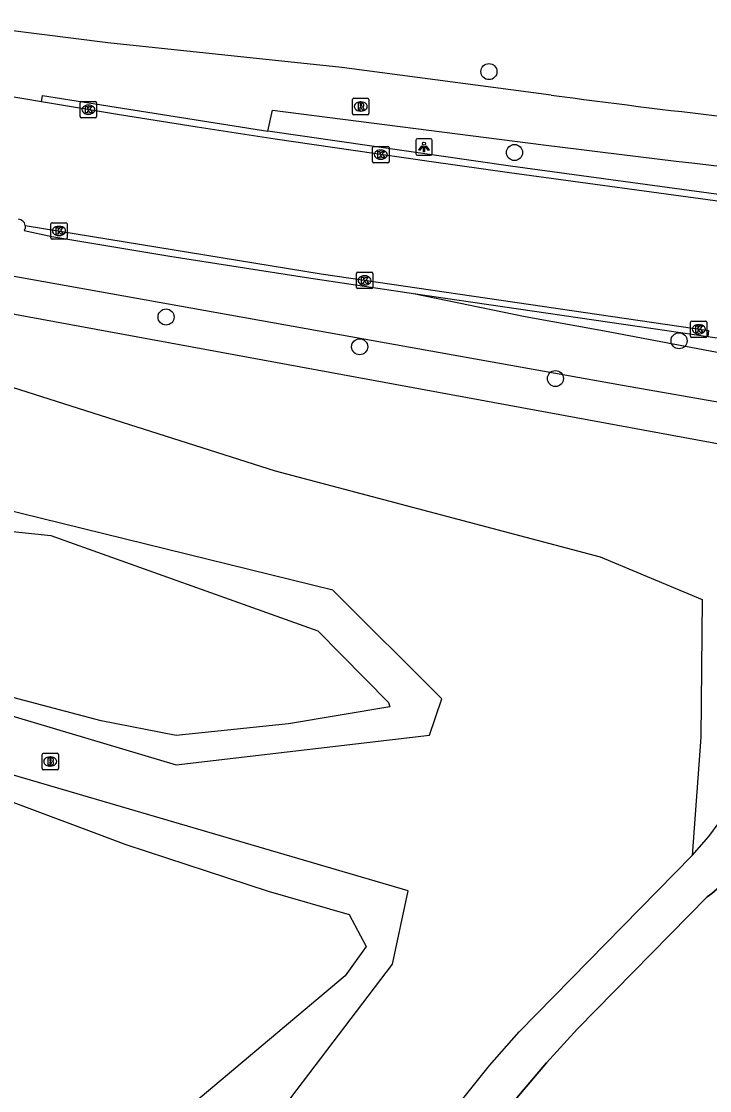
# Model space of a CAD drawing. Extents: x 160203 to 161526, y 379529 to 381797.
# Drawn here: x 160584.2 to 160626.2, y 380818.5 to 380883.7 of the extents above; entities that cross this region are included whole.
import ezdxf

# ---------------------------------------------------------------- set-up
doc = ezdxf.new("R2010")
doc.units = 0
for name, color, linetype in [('IMGEO_Boom', 7, 'Continuous'), ('IMGEO_Brandkraan', 7, 'Continuous'), ('IMGEO_Fietspad_open', 7, 'Continuous'), ('IMGEO_Grasland_overig', 7, 'Continuous'), ('IMGEO_Hek', 7, 'Continuous'), ('IMGEO_Kolk', 7, 'Continuous'), ('IMGEO_Lichtpunt', 7, 'Continuous'), ('IMGEO_Loofbos', 7, 'Continuous'), ('IMGEO_Meer_plas_ven_vijver', 7, 'Continuous'), ('IMGEO_Rijbaan_lokaal_gesloten', 7, 'Continuous'), ('IMGEO_Rioolput', 7, 'Continuous'), ('IMGEO_Voetpad_open', 7, 'Continuous')]:
    doc.layers.add(name, color=color, linetype=linetype)

msp = doc.modelspace()

# ---------------------------------------------------------------- linework, layer by layer
at = {"layer": 'IMGEO_Boom'}
for centre in [(160612.769, 380880.665), (160614.325, 380875.731), (160593.068, 380865.698), (160604.88, 380863.883), (160624.362, 380864.25), (160616.824, 380861.946)]:
    msp.add_circle(centre, 0.489, dxfattribs=at)
at = {"layer": 'IMGEO_Brandkraan'}
for p, q in [((160585.504, 380838.161), (160585.504, 380839.013)), ((160585.579, 380839.087), (160586.431, 380839.087)), ((160585.992, 380838.867), (160586.017, 380838.867)), ((160586.505, 380839.013), (160586.505, 380838.161)), ((160586.431, 380838.087), (160585.579, 380838.087)), ((160586.015, 380838.307), (160585.99, 380838.307))]:
    msp.add_line(p, q, dxfattribs=at)
for points in [[(160585.504, 380838.161), (160585.504, 380839.013)], [(160585.579, 380839.087), (160586.431, 380839.087)], [(160585.852, 380838.787), (160585.852, 380838.387), (160586.065, 380838.387)], [(160586.083, 380838.787), (160585.852, 380838.787)], [(160586.031, 380838.706), (160585.977, 380838.706), (160585.977, 380838.63)], [(160586.505, 380839.013), (160586.505, 380838.161)], [(160586.431, 380838.087), (160585.579, 380838.087)], [(160585.977, 380838.63), (160586.03, 380838.63)], [(160586.039, 380838.554), (160585.977, 380838.554), (160585.977, 380838.473)], [(160585.977, 380838.473), (160586.039, 380838.473)]]:
    msp.add_lwpolyline(points, dxfattribs=at)
for centre, radius, start, end in [((160585.581, 380839.011), 0.0765, 91.55205, 178.44795), ((160585.581, 380839.011), 0.0765, 91.55205, 178.44795), ((160586.032, 380838.668), 0.0379, 267.82845, 90.93552), ((160586.087, 380838.642), 0.145, 59.4692, 91.53667), ((160586.112, 380838.689), 0.0922, 285.51372, 58.15012), ((160586.429, 380839.011), 0.0765, 1.55205, 88.44795), ((160586.429, 380839.011), 0.0765, 1.55205, 88.44795), ((160585.581, 380838.163), 0.0765, 181.55205, 268.44795), ((160585.581, 380838.163), 0.0765, 181.55205, 268.44795), ((160586.04, 380838.513), 0.0404, 269.87594, 90.50774), ((160586.071, 380838.638), 0.251, 268.66757, 293.53466), ((160586.117, 380838.497), 0.105, 301.31148, 78.98903), ((160586.429, 380838.163), 0.0765, 271.55205, 358.44795), ((160586.429, 380838.163), 0.0765, 271.55205, 358.44795)]:
    msp.add_arc(centre, radius, start, end, dxfattribs=at)
for centre, major_axis, ratio, start_param, end_param in [((160585.991, 380838.587), (-0.387, 0.002), 0.722429, 4.712389, 7.853982), ((160586.016, 380838.587), (-0.39, 0.002), 0.717154, 1.570796, 4.712389)]:
    msp.add_ellipse(centre, major_axis=major_axis, ratio=ratio, start_param=start_param, end_param=end_param, dxfattribs=at)
at = {"layer": 'IMGEO_Fietspad_open'}
for points in [[(160616.558, 380879.231), (160603.802, 380880.914), (160589.526, 380882.419), (160579.188, 380883.729)], [(160599.28, 380877.026), (160599.563, 380878.313), (160616.096, 380876.203)], [(160677.721, 380852.395), (160665.771, 380854.06), (160657.796, 380855.265), (160641.107, 380857.988), (160620.908, 380861.53), (160601.608, 380864.985), (160579.354, 380868.964), (160576.691, 380869.445)], [(160608.164, 380867.139), (160614.976, 380865.727), (160619.826, 380864.848), (160629.695, 380862.988), (160638.885, 380861.265), (160646.411, 380860.024), (160665.816, 380857.079)]]:
    msp.add_lwpolyline(points, dxfattribs=at)
for centre, radius, start, end in [((160695.372, 381470.505), 596.503, 262.407508, 264.46559), ((160711.963, 381624.847), 754.757, 262.702755, 265.528679)]:
    msp.add_arc(centre, radius, start, end, dxfattribs=at)
at = {"layer": 'IMGEO_Grasland_overig'}
for points in [[(160625.154, 380832.848), (160626.176, 380834.012), (160627.103, 380835.251), (160627.933, 380836.559), (160628.658, 380837.926), (160629.276, 380839.346), (160629.781, 380840.809), (160630.172, 380842.307), (160633.124, 380856.774)], [(160636.54, 380856.152), (160635.899, 380853.719), (160633.104, 380843.102), (160632.922, 380841.648), (160632.621, 380840.213), (160632.204, 380838.808), (160631.674, 380837.442), (160631.034, 380836.123), (160630.288, 380834.862), (160629.441, 380833.665), (160628.499, 380832.542), (160627.469, 380831.5), (160626.357, 380830.545), (160626.087, 380830.336), (160618.17, 380822.275), (160616.269, 380820.21), (160614.458, 380818.067)]]:
    msp.add_lwpolyline(points, dxfattribs=at)
at = {"layer": 'IMGEO_Hek'}
msp.add_lwpolyline([(160594.057, 380784.069), (160599.852, 380793.2), (160606.659, 380805.89), (160606.863, 380806.298), (160608.178, 380808.778), (160609.597, 380811.199), (160611.119, 380813.556), (160612.74, 380815.847), (160614.458, 380818.067), (160616.269, 380820.21), (160618.17, 380822.275), (160626.087, 380830.336), (160626.357, 380830.545), (160627.469, 380831.5), (160628.499, 380832.542), (160629.441, 380833.665), (160630.288, 380834.862), (160631.034, 380836.123), (160631.674, 380837.442), (160632.204, 380838.808), (160632.621, 380840.213), (160632.922, 380841.648), (160633.104, 380843.102), (160635.899, 380853.719)], dxfattribs=at)
at = {"layer": 'IMGEO_Kolk'}
for p, q in [((160587.833, 380877.919), (160587.833, 380878.771)), ((160587.908, 380878.845), (160588.76, 380878.845)), ((160588.321, 380878.625), (160588.346, 380878.625)), ((160588.834, 380878.771), (160588.834, 380877.919)), ((160588.76, 380877.845), (160587.908, 380877.845)), ((160588.344, 380878.065), (160588.319, 380878.065)), ((160605.671, 380875.175), (160605.671, 380876.027)), ((160605.746, 380876.101), (160606.598, 380876.101)), ((160606.159, 380875.881), (160606.184, 380875.881)), ((160606.672, 380876.027), (160606.672, 380875.175)), ((160606.182, 380875.321), (160606.157, 380875.321)), ((160606.598, 380875.101), (160605.746, 380875.101)), ((160586.039, 380870.523), (160586.039, 380871.375)), ((160586.114, 380871.449), (160586.966, 380871.449)), ((160587.04, 380871.375), (160587.04, 380870.523)), ((160586.55, 380870.669), (160586.525, 380870.669)), ((160586.527, 380871.229), (160586.552, 380871.229)), ((160586.966, 380870.449), (160586.114, 380870.449)), ((160604.679, 380867.506), (160604.679, 380868.358)), ((160604.754, 380868.432), (160605.606, 380868.432)), ((160605.167, 380868.212), (160605.192, 380868.212)), ((160605.68, 380868.358), (160605.68, 380867.506)), ((160605.606, 380867.432), (160604.754, 380867.432)), ((160605.19, 380867.652), (160605.165, 380867.652)), ((160625.141, 380865.451), (160625.993, 380865.451)), ((160625.066, 380864.525), (160625.066, 380865.377)), ((160625.554, 380865.231), (160625.579, 380865.231)), ((160626.067, 380865.377), (160626.067, 380864.525)), ((160625.993, 380864.451), (160625.141, 380864.451)), ((160625.577, 380864.671), (160625.552, 380864.671))]:
    msp.add_line(p, q, dxfattribs=at)
for points in [[(160587.833, 380877.919), (160587.833, 380878.771)], [(160587.908, 380878.845), (160588.76, 380878.845)], [(160588.154, 380878.545), (160588.277, 380878.545), (160588.277, 380878.394), (160588.407, 380878.545), (160588.571, 380878.545), (160588.425, 380878.394), (160588.578, 380878.145), (160588.426, 380878.145), (160588.341, 380878.309), (160588.277, 380878.242), (160588.277, 380878.145), (160588.154, 380878.145), (160588.154, 380878.545)], [(160588.834, 380878.771), (160588.834, 380877.919)], [(160588.76, 380877.845), (160587.908, 380877.845)], [(160605.671, 380875.175), (160605.671, 380876.027)], [(160605.746, 380876.101), (160606.598, 380876.101)], [(160606.672, 380876.027), (160606.672, 380875.175)], [(160605.992, 380875.801), (160606.115, 380875.801), (160606.115, 380875.65), (160606.245, 380875.801), (160606.409, 380875.801), (160606.263, 380875.65), (160606.416, 380875.401), (160606.264, 380875.401), (160606.179, 380875.565), (160606.115, 380875.498), (160606.115, 380875.401), (160605.992, 380875.401), (160605.992, 380875.801)], [(160606.598, 380875.101), (160605.746, 380875.101)], [(160586.039, 380870.523), (160586.039, 380871.375)], [(160586.114, 380871.449), (160586.966, 380871.449)], [(160587.04, 380871.375), (160587.04, 380870.523)], [(160586.36, 380871.149), (160586.483, 380871.149), (160586.483, 380870.998), (160586.613, 380871.149), (160586.777, 380871.149), (160586.631, 380870.998), (160586.784, 380870.749), (160586.632, 380870.749), (160586.547, 380870.913), (160586.483, 380870.846), (160586.483, 380870.749), (160586.36, 380870.749), (160586.36, 380871.149)], [(160586.966, 380870.449), (160586.114, 380870.449)], [(160604.679, 380867.506), (160604.679, 380868.358)], [(160604.754, 380868.432), (160605.606, 380868.432)], [(160605, 380868.132), (160605.123, 380868.132), (160605.123, 380867.981), (160605.253, 380868.132), (160605.417, 380868.132), (160605.271, 380867.981), (160605.424, 380867.732), (160605.272, 380867.732), (160605.187, 380867.896), (160605.123, 380867.829), (160605.123, 380867.732), (160605, 380867.732), (160605, 380868.132)], [(160605.68, 380868.358), (160605.68, 380867.506)], [(160605.606, 380867.432), (160604.754, 380867.432)], [(160625.141, 380865.451), (160625.993, 380865.451)], [(160625.066, 380864.525), (160625.066, 380865.377)], [(160625.387, 380865.151), (160625.51, 380865.151), (160625.51, 380865), (160625.64, 380865.151), (160625.804, 380865.151), (160625.658, 380865), (160625.811, 380864.751), (160625.659, 380864.751), (160625.574, 380864.915), (160625.51, 380864.848), (160625.51, 380864.751), (160625.387, 380864.751), (160625.387, 380865.151)], [(160626.067, 380865.377), (160626.067, 380864.525)], [(160625.993, 380864.451), (160625.141, 380864.451)]]:
    msp.add_lwpolyline(points, dxfattribs=at)
for centre, start, end in [((160587.91, 380878.769), 91.55205, 178.44795), ((160587.91, 380878.769), 91.55205, 178.44795), ((160588.758, 380878.769), 1.55205, 88.44795), ((160588.758, 380878.769), 1.55205, 88.44795), ((160587.91, 380877.921), 181.55205, 268.44795), ((160587.91, 380877.921), 181.55205, 268.44795), ((160588.758, 380877.921), 271.55205, 358.44795), ((160588.758, 380877.921), 271.55205, 358.44795), ((160605.748, 380876.025), 91.55205, 178.44795), ((160605.748, 380876.025), 91.55205, 178.44795), ((160606.596, 380876.025), 1.55205, 88.44795), ((160606.596, 380876.025), 1.55205, 88.44795), ((160605.748, 380875.177), 181.55205, 268.44795), ((160605.748, 380875.177), 181.55205, 268.44795), ((160606.596, 380875.177), 271.55205, 358.44795), ((160606.596, 380875.177), 271.55205, 358.44795), ((160586.116, 380871.373), 91.55205, 178.44795), ((160586.116, 380871.373), 91.55205, 178.44795), ((160586.964, 380871.373), 1.55205, 88.44795), ((160586.964, 380871.373), 1.55205, 88.44795), ((160586.116, 380870.525), 181.55205, 268.44795), ((160586.116, 380870.525), 181.55205, 268.44795), ((160586.964, 380870.525), 271.55205, 358.44795), ((160586.964, 380870.525), 271.55205, 358.44795), ((160604.756, 380868.356), 91.55205, 178.44795), ((160604.756, 380868.356), 91.55205, 178.44795), ((160605.604, 380868.356), 1.55205, 88.44795), ((160605.604, 380868.356), 1.55205, 88.44795), ((160604.756, 380867.508), 181.55205, 268.44795), ((160604.756, 380867.508), 181.55205, 268.44795), ((160605.604, 380867.508), 271.55205, 358.44795), ((160605.604, 380867.508), 271.55205, 358.44795), ((160625.143, 380865.375), 91.55205, 178.44795), ((160625.143, 380865.375), 91.55205, 178.44795), ((160625.991, 380865.375), 1.55205, 88.44795), ((160625.991, 380865.375), 1.55205, 88.44795), ((160625.143, 380864.527), 181.55205, 268.44795), ((160625.143, 380864.527), 181.55205, 268.44795), ((160625.991, 380864.527), 271.55205, 358.44795), ((160625.991, 380864.527), 271.55205, 358.44795)]:
    msp.add_arc(centre, 0.0765, start, end, dxfattribs=at)
for centre, major_axis, ratio, start_param, end_param in [((160588.32, 380878.345), (-0.387, 0.002), 0.722429, 4.712389, 7.853982), ((160588.345, 380878.345), (-0.39, 0.002), 0.717154, 1.570796, 4.712389), ((160606.158, 380875.601), (-0.387, 0.002), 0.722429, 4.712389, 7.853982), ((160606.183, 380875.601), (-0.39, 0.002), 0.717154, 1.570796, 4.712389), ((160586.526, 380870.949), (-0.387, 0.002), 0.722429, 4.712389, 7.853982), ((160586.551, 380870.949), (-0.39, 0.002), 0.717154, 1.570796, 4.712389), ((160605.166, 380867.932), (-0.387, 0.002), 0.722429, 4.712389, 7.853982), ((160605.191, 380867.932), (-0.39, 0.002), 0.717154, 1.570796, 4.712389), ((160625.553, 380864.951), (-0.387, 0.002), 0.722429, 4.712389, 7.853982), ((160625.578, 380864.951), (-0.39, 0.002), 0.717154, 1.570796, 4.712389)]:
    msp.add_ellipse(centre, major_axis=major_axis, ratio=ratio, start_param=start_param, end_param=end_param, dxfattribs=at)
at = {"layer": 'IMGEO_Lichtpunt'}
for p, q in [((160609.208, 380876.567), (160608.4, 380876.567)), ((160609.208, 380876.567), (160608.4, 380876.567)), ((160608.306, 380876.472), (160608.306, 380875.665)), ((160608.306, 380876.472), (160608.306, 380875.665)), ((160609.302, 380875.665), (160609.302, 380876.472)), ((160609.302, 380875.665), (160609.302, 380876.472)), ((160608.4, 380875.571), (160609.208, 380875.571)), ((160608.4, 380875.571), (160609.208, 380875.571))]:
    msp.add_line(p, q, dxfattribs=at)
for points in [[(160608.68, 380876.136), (160608.719, 380876.108), (160608.531, 380875.846), (160608.493, 380875.873), (160608.68, 380876.136)], [(160608.782, 380876.088), (160608.829, 380876.088), (160608.829, 380875.766), (160608.782, 380875.766), (160608.782, 380876.088)], [(160608.892, 380876.108), (160608.93, 380876.135), (160609.117, 380875.873), (160609.078, 380875.845), (160608.892, 380876.108)]]:
    msp.add_lwpolyline(points, dxfattribs=at)
msp.add_circle((160608.805, 380876.27), 0.0994, dxfattribs=at)
for centre, start, end in [((160608.4, 380876.472), 90, 180), ((160608.4, 380876.472), 90, 180), ((160609.208, 380876.472), 0, 90), ((160609.208, 380876.472), 0, 90), ((160608.4, 380875.665), 180, 270), ((160608.4, 380875.665), 180, 270), ((160609.208, 380875.665), 270, 0), ((160609.208, 380875.665), 270, 360)]:
    msp.add_arc(centre, 0.0946, start, end, dxfattribs=at)
at = {"layer": 'IMGEO_Loofbos'}
for points in [[(160574.888, 380860.514), (160582.777, 380861.706), (160599.733, 380856.323), (160619.543, 380851.066), (160625.769, 380848.477), (160625.688, 380840.065), (160625.154, 380832.848)], [(160569.945, 380767.709), (160585.473, 380784.712), (160588.965, 380795.851), (160594.974, 380806.26), (160595.966, 380811.877), (160606.89, 380826.225), (160607.831, 380830.71), (160581.241, 380838.49), (160581.74, 380840.194), (160582.895, 380841.607), (160593.685, 380838.375), (160609.148, 380840.191), (160609.885, 380842.402), (160603.251, 380849.036), (160579.085, 380854.98), (160572.504, 380827.924), (160578.242, 380817.884), (160574.267, 380809.251)], [(160574.977, 380764.354), (160581.008, 380771.071), (160583.669, 380774.189), (160586.237, 380777.384), (160588.711, 380780.652), (160591.088, 380783.992), (160593.366, 380787.4), (160595.543, 380790.873), (160597.618, 380794.408), (160606.546, 380811.114), (160607.962, 380813.447), (160609.48, 380815.716), (160611.096, 380817.916), (160612.807, 380820.043), (160614.61, 380822.093), (160625.154, 380832.848)]]:
    msp.add_lwpolyline(points, dxfattribs=at)
at = {"layer": 'IMGEO_Meer_plas_ven_vijver'}
for points in [[(160576.65, 380837.154), (160579.759, 380851.784), (160580.364, 380852.961), (160586.04, 380852.372), (160602.33, 380846.549), (160606.636, 380842.178), (160606.718, 380841.93), (160600.539, 380840.877), (160593.693, 380840.184), (160589.115, 380841.069), (160582.23, 380842.877), (160579.884, 380841.954), (160579.268, 380839.491)], [(160579.268, 380839.491), (160579.627, 380838.017), (160582.723, 380836.469), (160590.61, 380833.52), (160599.309, 380830.68), (160604.232, 380829.257), (160605.271, 380827.295), (160604.001, 380825.525), (160594.77, 380817.741)]]:
    msp.add_lwpolyline(points, dxfattribs=at)
at = {"layer": 'IMGEO_Rijbaan_lokaal_gesloten'}
for points in [[(160585.478, 380878.815), (160578.5, 380880.004)], [(160585.478, 380878.815), (160585.535, 380879.211), (160599.28, 380877.026)], [(160627.513, 380873.067), (160627.463, 380872.671), (160614.018, 380874.5), (160609.253, 380875.16), (160604.491, 380875.844), (160599.732, 380876.551), (160594.977, 380877.282), (160590.226, 380878.037), (160585.478, 380878.815)], [(160627.513, 380873.067), (160614.075, 380874.896), (160599.28, 380877.026)], [(160584.482, 380871.286), (160584.471, 380871.12), (160584.424, 380870.965), (160586.092, 380870.605), (160593.295, 380869.407), (160601.644, 380868.104), (160608.164, 380867.139)], [(160584.482, 380871.286), (160602.525, 380868.337), (160626.164, 380864.867), (160626.113, 380864.513)], [(160608.164, 380867.139), (160622.784, 380864.997), (160626.113, 380864.513)], [(160626.113, 380864.513), (160628.533, 380864.161), (160632.949, 380863.534), (160639.84, 380862.681), (160639.872, 380863.089), (160641.697, 380862.911), (160662.659, 380860.883)]]:
    msp.add_lwpolyline(points, dxfattribs=at)
msp.add_arc((160584.044, 380871.226), 0.442, 7.74696, 87.26949, dxfattribs=at)
at = {"layer": 'IMGEO_Rioolput'}
for p, q in [((160604.445, 380878.111), (160604.445, 380878.963)), ((160604.52, 380879.037), (160605.372, 380879.037)), ((160604.933, 380878.817), (160604.958, 380878.817)), ((160605.446, 380878.963), (160605.446, 380878.111)), ((160605.372, 380878.037), (160604.52, 380878.037)), ((160604.956, 380878.257), (160604.931, 380878.257))]:
    msp.add_line(p, q, dxfattribs=at)
for points in [[(160604.445, 380878.111), (160604.445, 380878.963)], [(160604.52, 380879.037), (160605.372, 380879.037)], [(160605.034, 380878.735), (160604.782, 380878.737), (160604.782, 380878.337)], [(160604.782, 380878.337), (160604.906, 380878.337), (160604.906, 380878.499), (160604.917, 380878.499)], [(160604.96, 380878.656), (160604.906, 380878.656), (160604.906, 380878.575)], [(160604.906, 380878.575), (160604.958, 380878.575)], [(160605.446, 380878.963), (160605.446, 380878.111)], [(160605.372, 380878.037), (160604.52, 380878.037)], [(160604.964, 380878.47), (160605.035, 380878.337), (160605.175, 380878.337), (160605.11, 380878.463)]]:
    msp.add_lwpolyline(points, dxfattribs=at)
for centre, radius, start, end in [((160604.522, 380878.961), 0.0765, 91.55205, 178.44795), ((160604.522, 380878.961), 0.0765, 91.55205, 178.44795), ((160604.916, 380878.446), 0.0533, 26.02933, 88.69889), ((160604.942, 380878.764), 0.19, 274.7715, 282.96867), ((160604.966, 380878.56), 0.0964, 77.00612, 93.18647), ((160604.98, 380878.617), 0.0378, 276.66336, 79.67722), ((160605.033, 380878.625), 0.109, 350.36119, 89.41601), ((160605.031, 380878.625), 0.112, 277.58423, 350.98172), ((160605.015, 380878.41), 0.108, 29.51342, 73.79051), ((160605.37, 380878.961), 0.0765, 1.55205, 88.44795), ((160605.37, 380878.961), 0.0765, 1.55205, 88.44795), ((160604.522, 380878.113), 0.0765, 181.55205, 268.44795), ((160604.522, 380878.113), 0.0765, 181.55205, 268.44795), ((160605.37, 380878.113), 0.0765, 271.55205, 358.44795), ((160605.37, 380878.113), 0.0765, 271.55205, 358.44795)]:
    msp.add_arc(centre, radius, start, end, dxfattribs=at)
for centre, major_axis, ratio, start_param, end_param in [((160604.932, 380878.537), (-0.387, 0.002), 0.722429, 4.712389, 7.853982), ((160604.957, 380878.537), (-0.39, 0.002), 0.717154, 1.570796, 4.712389)]:
    msp.add_ellipse(centre, major_axis=major_axis, ratio=ratio, start_param=start_param, end_param=end_param, dxfattribs=at)
at = {"layer": 'IMGEO_Voetpad_open'}
msp.add_lwpolyline([(160633.124, 380856.774), (160576.311, 380867.23)], dxfattribs=at)

doc.saveas('drawing.dxf')
